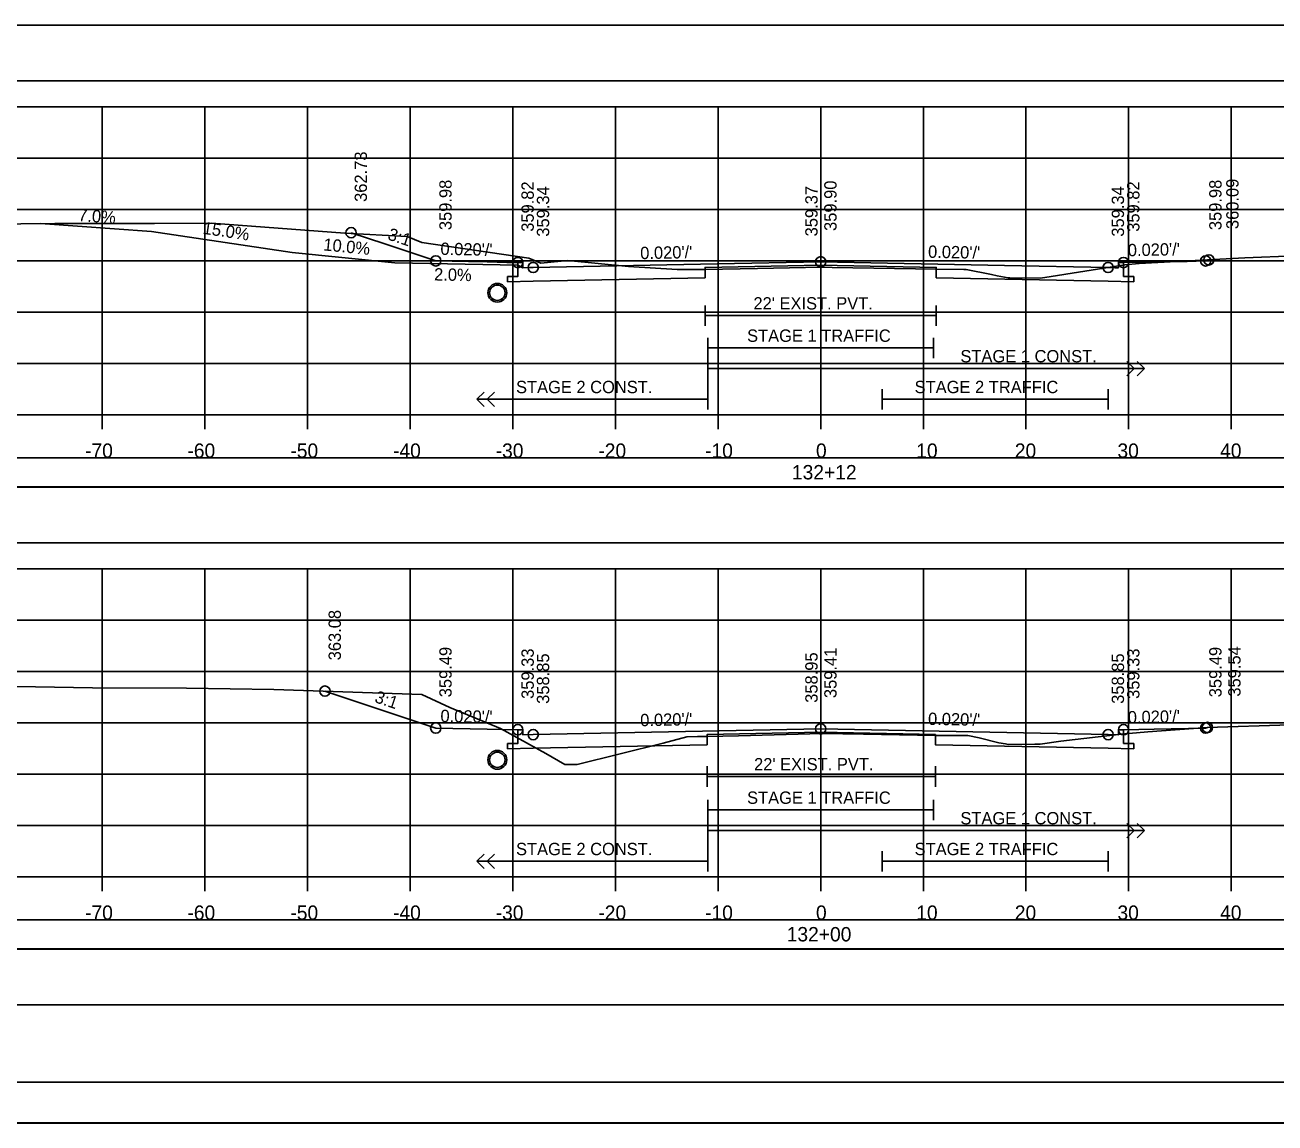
# Model space of a CAD drawing. Extents: x 1368122 to 1710785, y 373130 to 557566.
# Drawn here: x 1368611.4 to 1368733.1, y 377823.8 to 377930.7 of the extents above; entities that cross this region are included whole.
import ezdxf

# ---------------------------------------------------------------- set-up
doc = ezdxf.new("R2010")
doc.units = 0
for name, color, linetype in [('R_Alt Surface', 7, 'Continuous'), ('R_Axis', 7, 'Continuous'), ('R_Axis Annot', 7, 'Continuous'), ('R_Border', 7, 'Continuous'), ('R_Drive', 7, 'Continuous'), ('R_Exist Surface', 7, 'Continuous'), ('R_Fin Surface', 7, 'Continuous'), ('R_Grid', 7, 'Continuous'), ('R_No Plot', 7, 'Continuous'), ('R_Striping', 7, 'Continuous'), ('R_Water', 7, 'Continuous'), ('R_Xsect Elev', 7, 'Continuous'), ('R_Xsect Slope', 7, 'Continuous')]:
    doc.layers.add(name, color=color, linetype=linetype)

msp = doc.modelspace()

# ---------------------------------------------------------------- linework, layer by layer
for points in [[(1368539.73, 377925.27), (1368838.03, 377925.27), (1368838.03, 377930.68), (1368539.73, 377930.68)], [(1368539.73, 377880.27), (1368838.03, 377880.27), (1368838.03, 377885.68), (1368539.73, 377885.68)], [(1368539.73, 377835.27), (1368838.03, 377835.27), (1368838.03, 377840.68), (1368539.73, 377840.68)]]:
    msp.add_lwpolyline(points, close=True)
at = {"layer": 'R_Alt Surface'}
for points in [[(1368718.38, 377907.57), (1368718.38, 377906.22), (1368719.38, 377906.2), (1368719.38, 377905.7), (1368716.88, 377905.75), (1368700.13, 377906.09), (1368700.13, 377907.09), (1368688.88, 377907.32), (1368677.62, 377907.09), (1368677.62, 377906.09), (1368660.88, 377905.75), (1368658.38, 377905.7), (1368658.38, 377906.2), (1368659.38, 377906.22), (1368659.38, 377907.57)], [(1368677.62, 377903.4), (1368677.62, 377901.4)], [(1368677.62, 377902.4), (1368700.13, 377902.4)], [(1368700.13, 377903.4), (1368700.13, 377901.4)], [(1368718.38, 377862.07), (1368718.38, 377860.73), (1368719.38, 377860.71), (1368719.38, 377860.21), (1368716.88, 377860.26), (1368700.06, 377860.6), (1368700.06, 377861.6), (1368688.88, 377861.82), (1368677.82, 377861.6), (1368677.82, 377860.6), (1368660.88, 377860.26), (1368658.38, 377860.21), (1368658.38, 377860.71), (1368659.38, 377860.73), (1368659.38, 377862.07)], [(1368677.82, 377858.51), (1368677.82, 377856.51)], [(1368700.06, 377858.51), (1368700.06, 377856.51)], [(1368677.82, 377857.51), (1368700.06, 377857.51)]]:
    msp.add_lwpolyline(points, dxfattribs=at)
for points in [[(1368539.73, 377885.74), (1368838.03, 377885.74), (1368838.03, 377888.55), (1368539.73, 377888.55)], [(1368539.73, 377840.74), (1368838.03, 377840.74), (1368838.03, 377843.55), (1368539.73, 377843.55)]]:
    msp.add_lwpolyline(points, close=True, dxfattribs=at)
at = {"layer": 'R_Axis'}
for p, q in [((1368538.88, 377892.75), (1368838.88, 377892.75)), ((1368618.88, 377891.35), (1368618.88, 377892.75)), ((1368628.88, 377891.35), (1368628.88, 377892.75)), ((1368638.88, 377891.35), (1368638.88, 377892.75)), ((1368648.88, 377891.35), (1368648.88, 377892.75)), ((1368658.88, 377891.35), (1368658.88, 377892.75)), ((1368668.88, 377891.35), (1368668.88, 377892.75)), ((1368678.88, 377891.35), (1368678.88, 377892.75)), ((1368688.88, 377891.35), (1368688.88, 377892.75)), ((1368698.88, 377891.35), (1368698.88, 377892.75)), ((1368708.88, 377891.35), (1368708.88, 377892.75)), ((1368718.88, 377891.35), (1368718.88, 377892.75)), ((1368728.88, 377891.35), (1368728.88, 377892.75)), ((1368538.88, 377847.75), (1368838.88, 377847.75)), ((1368618.88, 377846.35), (1368618.88, 377847.75)), ((1368628.88, 377846.35), (1368628.88, 377847.75)), ((1368638.88, 377846.35), (1368638.88, 377847.75)), ((1368648.88, 377846.35), (1368648.88, 377847.75)), ((1368658.88, 377846.35), (1368658.88, 377847.75)), ((1368668.88, 377846.35), (1368668.88, 377847.75)), ((1368678.88, 377846.35), (1368678.88, 377847.75)), ((1368688.88, 377846.35), (1368688.88, 377847.75)), ((1368698.88, 377846.35), (1368698.88, 377847.75)), ((1368708.88, 377846.35), (1368708.88, 377847.75)), ((1368718.88, 377846.35), (1368718.88, 377847.75)), ((1368728.88, 377846.35), (1368728.88, 377847.75))]:
    msp.add_line(p, q, dxfattribs=at)
at = {"layer": 'R_Border'}
msp.add_line((1368847.06, 377827.75), (1368530.88, 377827.75), dxfattribs=at)
at = {"layer": 'R_Drive'}
for p, q in [((1368623.69, 377910.61), (1368612.88, 377911.37)), ((1368637.38, 377908.56), (1368623.69, 377910.61)), ((1368647.38, 377907.56), (1368637.38, 377908.56)), ((1368659.38, 377907.32), (1368647.38, 377907.56)), ((1368659.88, 377907.07), (1368659.38, 377907.32))]:
    msp.add_line(p, q, dxfattribs=at)
at = {"layer": 'R_Exist Surface'}
for points in [[(1368604.27, 377911.27), (1368614.27, 377911.38), (1368623.97, 377911.38), (1368629.54, 377911.42), (1368642.53, 377910.44), (1368648.6, 377910.11), (1368650.04, 377909.54), (1368660.46, 377908), (1368661.61, 377907.5), (1368664.24, 377907.76), (1368670.16, 377907.19), (1368674.89, 377906.9), (1368675.38, 377906.88), (1368677.39, 377906.89), (1368677.62, 377906.89), (1368682.73, 377906.99), (1368688.96, 377907.12), (1368689.99, 377907.1), (1368700.13, 377906.93), (1368702.81, 377906.9), (1368703.04, 377906.9), (1368705.52, 377906.4), (1368706.07, 377906.29), (1368707.15, 377906.09), (1368707.24, 377906.07), (1368707.3, 377906.07), (1368710.25, 377906.06), (1368710.71, 377906.13), (1368718.52, 377907.35), (1368719.9, 377907.47), (1368730.21, 377908.02), (1368735.09, 377908.23)], [(1368606.82, 377866.34), (1368617.95, 377866.15), (1368627.1, 377866.13), (1368635.6, 377866), (1368650.01, 377865.51), (1368652.74, 377864.24), (1368657.7, 377862.2), (1368662.1, 377859.75), (1368663.97, 377858.67), (1368664.73, 377858.68), (1368665.16, 377858.69), (1368673.53, 377860.75), (1368675.84, 377861.39), (1368676.88, 377861.41), (1368677.82, 377861.41), (1368680.86, 377861.47), (1368689, 377861.69), (1368693.06, 377861.63), (1368700.06, 377861.52), (1368702.16, 377861.5), (1368703.21, 377861.49), (1368704.31, 377861.27), (1368706.24, 377860.78), (1368706.87, 377860.69), (1368707.15, 377860.63), (1368709.75, 377860.65), (1368710.26, 377860.65), (1368712.26, 377860.96), (1368718.15, 377861.65), (1368720.76, 377861.87), (1368726.54, 377862.29), (1368734.62, 377862.54)]]:
    msp.add_lwpolyline(points, dxfattribs=at)
for centre in [(1368657.38, 377904.63), (1368657.38, 377859.14)]:
    msp.add_circle(centre, 0.917, dxfattribs=at)
at = {"layer": 'R_Fin Surface'}
for points in [[(1368643.13, 377910.48), (1368646.42, 377909.38), (1368651.38, 377907.73), (1368654.58, 377907.66), (1368656.38, 377907.63), (1368658.3, 377907.59), (1368659.38, 377907.57), (1368659.7, 377907.57), (1368659.88, 377907.57), (1368659.88, 377907.39), (1368659.88, 377907.07), (1368660.52, 377907.08), (1368660.88, 377907.09), (1368678.78, 377907.44), (1368688.88, 377907.65), (1368706.78, 377907.29), (1368716.88, 377907.09), (1368717.52, 377907.07), (1368717.88, 377907.07), (1368717.88, 377907.25), (1368717.88, 377907.57), (1368718.2, 377907.57), (1368718.38, 377907.57), (1368720.3, 377907.61), (1368721.38, 377907.63), (1368724.58, 377907.69), (1368726.38, 377907.73), (1368726.47, 377907.76), (1368726.7, 377907.83)], [(1368640.59, 377865.83), (1368651.38, 377862.23), (1368656.38, 377862.13), (1368659.38, 377862.07), (1368659.88, 377862.07), (1368659.88, 377861.57), (1368660.88, 377861.59), (1368688.88, 377862.15), (1368716.88, 377861.59), (1368717.88, 377861.57), (1368717.88, 377862.07), (1368718.38, 377862.07), (1368721.38, 377862.13), (1368726.38, 377862.23), (1368726.55, 377862.29)]]:
    msp.add_lwpolyline(points, dxfattribs=at)
at = {"layer": 'R_Grid'}
for p, q in [((1368538.88, 377922.75), (1368838.88, 377922.75)), ((1368618.88, 377892.75), (1368618.88, 377922.75)), ((1368628.88, 377892.75), (1368628.88, 377922.75)), ((1368638.88, 377892.75), (1368638.88, 377922.75)), ((1368648.88, 377892.75), (1368648.88, 377922.75)), ((1368658.88, 377892.75), (1368658.88, 377922.75)), ((1368668.88, 377892.75), (1368668.88, 377922.75)), ((1368678.88, 377892.75), (1368678.88, 377922.75)), ((1368688.88, 377892.75), (1368688.88, 377922.75)), ((1368698.88, 377892.75), (1368698.88, 377922.75)), ((1368708.88, 377892.75), (1368708.88, 377922.75)), ((1368718.88, 377892.75), (1368718.88, 377922.75)), ((1368728.88, 377892.75), (1368728.88, 377922.75)), ((1368538.88, 377917.75), (1368838.88, 377917.75)), ((1368538.88, 377912.75), (1368838.88, 377912.75)), ((1368538.88, 377907.75), (1368838.88, 377907.75)), ((1368538.88, 377902.75), (1368838.88, 377902.75)), ((1368538.88, 377897.75), (1368838.88, 377897.75)), ((1368538.88, 377892.75), (1368838.88, 377892.75)), ((1368538.88, 377877.75), (1368838.88, 377877.75)), ((1368618.88, 377847.75), (1368618.88, 377877.75)), ((1368628.88, 377847.75), (1368628.88, 377877.75)), ((1368638.88, 377847.75), (1368638.88, 377877.75)), ((1368648.88, 377847.75), (1368648.88, 377877.75)), ((1368658.88, 377847.75), (1368658.88, 377877.75)), ((1368668.88, 377847.75), (1368668.88, 377877.75)), ((1368678.88, 377847.75), (1368678.88, 377877.75)), ((1368688.88, 377847.75), (1368688.88, 377877.75)), ((1368698.88, 377847.75), (1368698.88, 377877.75)), ((1368708.88, 377847.75), (1368708.88, 377877.75)), ((1368718.88, 377847.75), (1368718.88, 377877.75)), ((1368728.88, 377847.75), (1368728.88, 377877.75)), ((1368538.88, 377872.75), (1368838.88, 377872.75)), ((1368538.88, 377867.75), (1368838.88, 377867.75)), ((1368538.88, 377862.75), (1368838.88, 377862.75)), ((1368538.88, 377857.75), (1368838.88, 377857.75)), ((1368538.88, 377852.75), (1368838.88, 377852.75)), ((1368538.88, 377847.75), (1368838.88, 377847.75))]:
    msp.add_line(p, q, dxfattribs=at)
at = {"layer": 'R_No Plot'}
msp.add_line((1368518.48, 377823.77), (1368851.81, 377823.77), dxfattribs=at)
for points in [[(1368518.47, 378037.1), (1368851.81, 378037.1), (1368851.81, 377823.76), (1368518.47, 377823.76)], [(1368764.8, 378033.21), (1368784.42, 378033.21), (1368784.42, 378023.33), (1368800.53, 378023.33), (1368823.73, 378023.33), (1368823.85, 377995.17), (1368847.06, 377995.17), (1368847.06, 377827.75), (1368530.88, 377827.75), (1368530.88, 378033.21)]]:
    msp.add_lwpolyline(points, close=True, dxfattribs=at)
for centre in [(1368643.13, 377910.48), (1368651.38, 377907.73), (1368659.38, 377907.57), (1368660.88, 377907.09), (1368688.88, 377907.65), (1368716.88, 377907.09), (1368718.38, 377907.57), (1368726.38, 377907.73), (1368726.7, 377907.83), (1368640.59, 377865.83), (1368651.38, 377862.23), (1368659.38, 377862.07), (1368660.88, 377861.59), (1368688.88, 377862.15), (1368716.88, 377861.59), (1368718.38, 377862.07), (1368726.38, 377862.23), (1368726.55, 377862.29)]:
    msp.add_circle(centre, 0.5, dxfattribs=at)
at = {"layer": 'R_Striping'}
for p, q in [((1368719.42, 377897.25), (1368718.71, 377897.95)), ((1368720.42, 377897.25), (1368719.71, 377897.95)), ((1368718.71, 377896.54), (1368719.42, 377897.25)), ((1368719.71, 377896.54), (1368720.42, 377897.25)), ((1368655.38, 377894.25), (1368656.09, 377894.95)), ((1368656.38, 377894.25), (1368657.09, 377894.95)), ((1368655.38, 377894.25), (1368677.88, 377894.25)), ((1368656.09, 377893.54), (1368655.38, 377894.25)), ((1368657.09, 377893.54), (1368656.38, 377894.25)), ((1368719.42, 377852.25), (1368718.71, 377852.95)), ((1368720.42, 377852.25), (1368719.71, 377852.95)), ((1368718.71, 377851.54), (1368719.42, 377852.25)), ((1368719.71, 377851.54), (1368720.42, 377852.25)), ((1368655.38, 377849.25), (1368656.09, 377849.95)), ((1368656.38, 377849.25), (1368657.09, 377849.95)), ((1368655.38, 377849.25), (1368677.88, 377849.25)), ((1368656.09, 377848.54), (1368655.38, 377849.25)), ((1368657.09, 377848.54), (1368656.38, 377849.25))]:
    msp.add_line(p, q, dxfattribs=at)
for points in [[(1368677.88, 377900.25), (1368677.88, 377893.25)], [(1368699.88, 377900.25), (1368699.88, 377898.25)], [(1368677.88, 377899.25), (1368699.88, 377899.25)], [(1368677.88, 377897.25), (1368720.42, 377897.25)], [(1368694.88, 377895.25), (1368694.88, 377893.25)], [(1368716.88, 377895.25), (1368716.88, 377893.25)], [(1368694.88, 377894.25), (1368716.88, 377894.25)], [(1368677.88, 377855.25), (1368677.88, 377848.25)], [(1368699.88, 377855.25), (1368699.88, 377853.25)], [(1368677.88, 377854.25), (1368699.88, 377854.25)], [(1368677.88, 377852.25), (1368720.42, 377852.25)], [(1368694.88, 377850.25), (1368694.88, 377848.25)], [(1368716.88, 377850.25), (1368716.88, 377848.25)], [(1368694.88, 377849.25), (1368716.88, 377849.25)]]:
    msp.add_lwpolyline(points, dxfattribs=at)
at = {"layer": 'R_Water'}
for centre in [(1368657.38, 377904.63), (1368657.38, 377859.14)]:
    msp.add_circle(centre, 0.75, dxfattribs=at)
at = {"layer": 'R_Xsect Elev'}
for p, q in [((1368688.88, 377907.12), (1368688.88, 377917.12)), ((1368688.88, 377861.69), (1368688.88, 377871.69))]:
    msp.add_line(p, q, dxfattribs=at)

# ---------------------------------------------------------------- texts
at = {"layer": 'R_Axis Annot'}
for s, p in [('-70', (1368617.22, 377888.55)), ('-60', (1368627.19, 377888.55)), ('-50', (1368637.22, 377888.55)), ('-40', (1368647.22, 377888.55)), ('-30', (1368657.22, 377888.55)), ('-20', (1368667.22, 377888.55)), ('-10', (1368677.62, 377888.55)), ('0', (1368688.42, 377888.55)), ('10', (1368698.19, 377888.55)), ('20', (1368707.79, 377888.55)), ('30', (1368717.79, 377888.55)), ('40', (1368727.79, 377888.55)), ('132+12', (1368686.08, 377886.45)), ('-70', (1368617.22, 377843.55)), ('-60', (1368627.19, 377843.55)), ('-50', (1368637.22, 377843.55)), ('-40', (1368647.22, 377843.55)), ('-30', (1368657.22, 377843.55)), ('-20', (1368667.22, 377843.55)), ('-10', (1368677.62, 377843.55)), ('0', (1368688.42, 377843.55)), ('10', (1368698.19, 377843.55)), ('20', (1368707.79, 377843.55)), ('30', (1368717.79, 377843.55)), ('40', (1368727.79, 377843.55)), ('132+00', (1368685.57, 377841.45))]:
    msp.add_text(s, height=1.4, dxfattribs=at).set_placement(p)
at = {"layer": 'R_Striping'}
for s, p in [('STAGE 1 TRAFFIC', (1368681.71, 377899.85)), ('STAGE 1 CONST.', (1368702.49, 377897.85)), ('STAGE 2 CONST.', (1368659.2, 377894.85)), ('STAGE 2 TRAFFIC', (1368698.03, 377894.85)), ('STAGE 1 TRAFFIC', (1368681.71, 377854.85)), ('STAGE 1 CONST.', (1368702.49, 377852.85)), ('STAGE 2 CONST.', (1368659.2, 377849.85)), ('STAGE 2 TRAFFIC', (1368698.03, 377849.85))]:
    msp.add_text(s, height=1.2, dxfattribs=at).set_placement(p)
at = {"layer": 'R_Water'}
for p in [(1368682.33, 377903), (1368682.39, 377858.11)]:
    msp.add_text("22' EXIST. PVT.", height=1.2, dxfattribs=at).set_placement(p)
at = {"layer": 'R_Xsect Elev'}
for s, rotation, p in [('362.73', 90, (1368644.68, 377913.48)), ('360.09', 90, (1368729.59, 377910.83)), ('359.98', 90, (1368652.93, 377910.73)), ('359.82', 90, (1368660.93, 377910.57)), ('359.34', 90, (1368662.43, 377910.09)), ('359.37', 90, (1368688.58, 377910.12)), ('359.90', 90, (1368690.43, 377910.65)), ('359.34', 90, (1368718.43, 377910.09)), ('359.82', 90, (1368719.93, 377910.57)), ('359.98', 90, (1368727.93, 377910.73)), ('7.0%', 355.9958, (1368616.52, 377911.61)), ('15.0%', 351.4692, (1368628.63, 377910.38)), ('10.0%', 354.2894, (1368640.39, 377908.76)), ('2.0%', 358.8542, (1368651.21, 377905.83)), ('363.08', 90, (1368642.14, 377868.83)), ('359.49', 90, (1368652.93, 377865.23)), ('359.33', 90, (1368660.93, 377865.07)), ('358.85', 90, (1368662.43, 377864.59)), ('358.95', 90, (1368688.58, 377864.69)), ('359.41', 90, (1368690.43, 377865.15)), ('358.85', 90, (1368718.43, 377864.59)), ('359.33', 90, (1368719.93, 377865.07)), ('359.49', 90, (1368727.93, 377865.23)), ('359.54', 90, (1368729.78, 377865.29))]:
    msp.add_text(s, height=1.2, rotation=rotation, dxfattribs=at).set_placement(p)
at = {"layer": 'R_Xsect Slope'}
for s, rotation, p in [('3:1', 341.5668, (1368646.62, 377909.84)), ("0.020'/'", 358.8542, (1368651.83, 377908.32)), ("0.020'/'", 1.1458, (1368671.31, 377907.9)), ("0.020'/'", 358.8542, (1368699.33, 377908.04)), ("0.020'/'", 1.1458, (1368718.81, 377908.18)), ('3:1', 341.5668, (1368645.35, 377864.77)), ("0.020'/'", 358.8542, (1368651.83, 377862.82)), ("0.020'/'", 1.1458, (1368671.31, 377862.4)), ("0.020'/'", 358.8542, (1368699.33, 377862.54)), ("0.020'/'", 1.1458, (1368718.81, 377862.68))]:
    msp.add_text(s, height=1.2, rotation=rotation, dxfattribs=at).set_placement(p)

doc.saveas('drawing.dxf')
